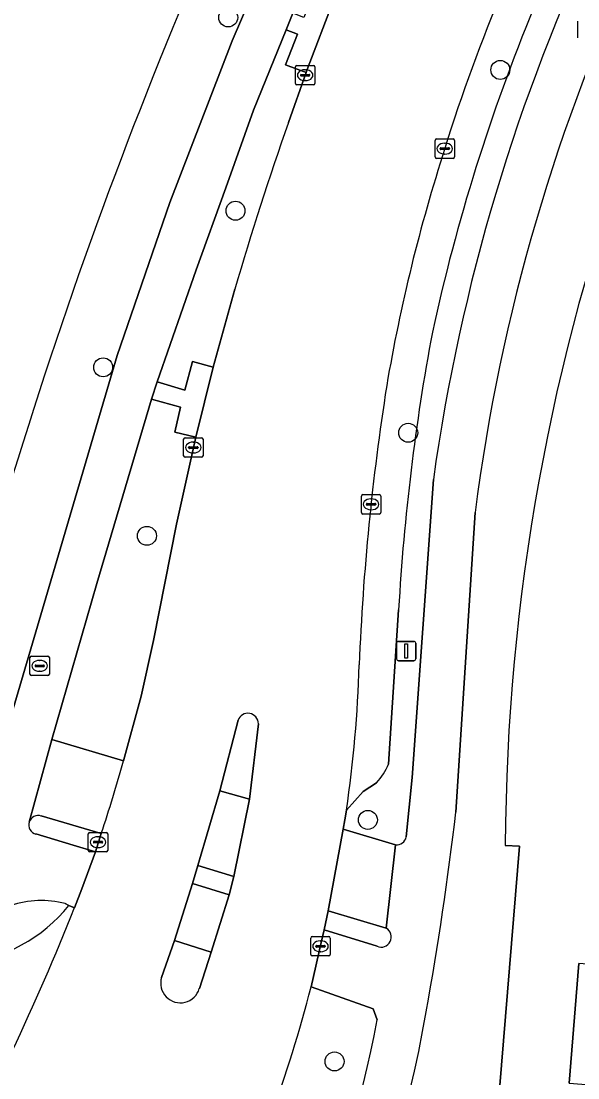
# Model space of a CAD drawing. Extents: x 159960 to 160866, y 382700 to 383354.
# Drawn here: x 160353.9 to 160382.6, y 383165.6 to 383220 of the extents above; entities that cross this region are included whole.
import ezdxf

# ---------------------------------------------------------------- set-up
doc = ezdxf.new("R2010")
doc.units = 0
for name, color, linetype in [('IMGEO_Berm_groen', 7, 'Continuous'), ('IMGEO_Berm_open', 7, 'Continuous'), ('IMGEO_Boom', 7, 'Continuous'), ('IMGEO_Erf', 7, 'Continuous'), ('IMGEO_Fietspad_open', 7, 'Continuous'), ('IMGEO_Kolk', 7, 'Continuous'), ('IMGEO_Lichtmast', 7, 'Continuous'), ('IMGEO_Pand', 7, 'Continuous'), ('IMGEO_Parkeervlak_open', 7, 'Continuous'), ('IMGEO_Rijbaan_lokaal_gesloten', 7, 'Continuous'), ('IMGEO_Rijbaan_lokaal_open', 7, 'Continuous'), ('IMGEO_Rioolput', 7, 'Continuous'), ('IMGEO_Verkeerseiland_open', 7, 'Continuous'), ('IMGEO_Voetpad_open', 7, 'Continuous')]:
    doc.layers.add(name, color=color, linetype=linetype)

msp = doc.modelspace()

# ---------------------------------------------------------------- linework, layer by layer
at = {"layer": 'IMGEO_Berm_groen'}
for points in [[(160367.656, 383214.792), (160368.562, 383217.366), (160367.508, 383217.767), (160368.119, 383219.344), (160367.531, 383219.568), (160365.858, 383215.427), (160364.431, 383211.423), (160362.891, 383207.2), (160360.889, 383201.437), (160362.315, 383200.999), (160362.703, 383202.485), (160363.782, 383202.196), (160364.895, 383206.209)], [(160372.224, 383168.566), (160372.024, 383169.138), (160368.819, 383170.27)]]:
    msp.add_lwpolyline(points, dxfattribs=at)
msp.add_lwpolyline([(160361.891, 383194.105), (160362.874, 383198.592), (160361.798, 383198.841), (160362.099, 383200.13), (160360.602, 383200.542), (160357.785, 383191.049), (160355.468, 383183), (160359.149, 383181.9), (160360.056, 383185.244), (160360.702, 383188.105)], close=True, dxfattribs=at)
for centre, radius, start, end in [((160513.309, 383163.202), 154.52, 160.4961, 163.83976), ((160308.919, 383185.362), 61.772, 332.76162, 345.85881), ((160324.325, 383177.215), 48.673, 318.4692, 349.765)]:
    msp.add_arc(centre, radius, start, end, dxfattribs=at)
at = {"layer": 'IMGEO_Berm_open'}
for points in [[(160373.728, 383177.989), (160374.026, 383181.047), (160375.122, 383196.401)], [(160373.334, 383189.693), (160372.814, 383181.745)], [(160372.192, 383180.78), (160371.507, 383180.336), (160370.643, 383179.364), (160370.564, 383178.874), (160370.482, 383178.384), (160373.18, 383177.573)]]:
    msp.add_lwpolyline(points, dxfattribs=at)
for centre, radius, start, end in [((160473.601, 383182.613), 99.44, 137.3387, 172.03008), ((160471.816, 383182.907), 99.017, 157.55455, 167.69914), ((160485.389, 383183.343), 112.235, 169.39292, 176.7564), ((160369.992, 383182.881), 3.042, 316.32, 338.0716), ((160373.203, 383178.111), 0.539, 267.4993, 346.9067)]:
    msp.add_arc(centre, radius, start, end, dxfattribs=at)
at = {"layer": 'IMGEO_Boom'}
for centre in [(160364.55, 383220.209), (160378.573, 383217.504), (160364.925, 383210.25), (160358.105, 383202.182), (160373.825, 383198.812), (160360.362, 383193.501), (160371.749, 383178.864), (160370.029, 383166.421)]:
    msp.add_circle(centre, 0.489, dxfattribs=at)
at = {"layer": 'IMGEO_Erf'}
for points in [[(160378.829, 383177.553), (160379.565, 383177.511), (160378.427, 383163.718)], [(160382.118, 383165.309), (160382.613, 383171.47)]]:
    msp.add_lwpolyline(points, dxfattribs=at)
for centre, radius, start, end in [((160487.423, 383176.996), 108.596, 140.02231, 179.7063), ((160601.538, 383120.903), 259.385, 152.19287, 165.04471)]:
    msp.add_arc(centre, radius, start, end, dxfattribs=at)
at = {"layer": 'IMGEO_Fietspad_open'}
for points in [[(160425.599, 383307.806), (160416.978, 383298.12), (160415.622, 383296.596), (160409.982, 383290.143), (160404.533, 383283.689), (160398.866, 383276.83), (160393.529, 383269.868), (160388.714, 383263.145), (160383.615, 383255.458), (160380.25, 383250), (160379.14, 383248.2), (160375.404, 383241.384), (160371.218, 383233.388), (160367.861, 383226.24), (160364.757, 383219.002), (160361.535, 383210.673), (160358.835, 383202.785), (160352.2, 383180.324)], [(160354.295, 383178.752), (160355.468, 383183), (160357.785, 383191.049), (160360.602, 383200.542), (160360.889, 383201.437), (160362.891, 383207.2), (160364.431, 383211.423), (160365.858, 383215.427), (160367.531, 383219.568), (160367.878, 383220.425), (160368.937, 383222.893), (160370.681, 383226.635), (160373.551, 383232.82), (160376.355, 383238.269), (160379.747, 383244.503), (160379.83, 383244.643), (160380.289, 383245.419), (160382.998, 383250), (160383.328, 383250.558), (160387.303, 383256.751)], [(160375.122, 383196.401), (160374.026, 383181.047), (160373.728, 383177.989)], [(160376.287, 383179.269), (160377.27, 383194.7)], [(160356.143, 383174.551), (160356.339, 383174.46), (160356.636, 383174.343), (160357.009, 383175.312), (160357.707, 383177.212), (160356.551, 383177.565), (160354.636, 383178.139)], [(160373.18, 383177.573), (160372.691, 383173.286)], [(160372.221, 383172.353), (160369.488, 383173.193), (160369.348, 383172.551), (160368.819, 383170.27), (160372.024, 383169.138), (160372.224, 383168.566)]]:
    msp.add_lwpolyline(points, dxfattribs=at)
msp.add_lwpolyline([(160363.669, 383172.045), (160364.607, 383175.009), (160362.707, 383175.585), (160361.781, 383172.658)], close=True, dxfattribs=at)
for centre, radius, start, end in [((160473.601, 383182.613), 99.44, 137.3387, 172.03008), ((160474.26, 383182.245), 97.786, 136.77742, 172.68223), ((160209.246, 383198.939), 168.195, 349.74063, 353.28392), ((160354.756, 383178.607), 0.484, 162.5972, 255.5755), ((160373.203, 383178.111), 0.539, 267.4993, 346.9067), ((160354.922, 383170.019), 4.694, 74.9216, 109.5136), ((160372.432, 383172.832), 0.523, 246.2059, 60.3206), ((160323.977, 383177.404), 51.469, 313.6976, 350.5834), ((160324.325, 383177.215), 48.673, 318.4692, 349.765)]:
    msp.add_arc(centre, radius, start, end, dxfattribs=at)
at = {"layer": 'IMGEO_Kolk'}
for p, q in [((160368.089, 383217.735), (160368.941, 383217.735)), ((160368.014, 383216.809), (160368.014, 383217.661)), ((160368.273, 383217.229), (160368.273, 383217.241)), ((160368.711, 383217.192), (160368.313, 383217.192)), ((160368.316, 383217.278), (160368.714, 383217.278)), ((160368.502, 383217.515), (160368.527, 383217.515)), ((160368.757, 383217.241), (160368.757, 383217.229)), ((160369.015, 383217.661), (160369.015, 383216.809)), ((160368.941, 383216.735), (160368.089, 383216.735)), ((160368.525, 383216.955), (160368.5, 383216.955)), ((160375.285, 383213.95), (160376.137, 383213.95)), ((160375.21, 383213.024), (160375.21, 383213.876)), ((160375.469, 383213.444), (160375.469, 383213.456)), ((160375.907, 383213.407), (160375.509, 383213.407)), ((160375.512, 383213.493), (160375.91, 383213.493)), ((160375.698, 383213.73), (160375.723, 383213.73)), ((160375.953, 383213.456), (160375.953, 383213.444)), ((160376.211, 383213.876), (160376.211, 383213.024)), ((160376.137, 383212.95), (160375.285, 383212.95)), ((160375.721, 383213.17), (160375.696, 383213.17)), ((160362.252, 383197.623), (160362.252, 383198.475)), ((160362.327, 383198.549), (160363.179, 383198.549)), ((160362.74, 383198.329), (160362.765, 383198.329)), ((160363.253, 383198.475), (160363.253, 383197.623)), ((160362.511, 383198.043), (160362.511, 383198.055)), ((160362.949, 383198.006), (160362.551, 383198.006)), ((160362.554, 383198.092), (160362.952, 383198.092)), ((160362.763, 383197.769), (160362.738, 383197.769)), ((160362.995, 383198.055), (160362.995, 383198.043)), ((160363.179, 383197.549), (160362.327, 383197.549)), ((160371.411, 383194.699), (160371.411, 383195.551)), ((160371.486, 383195.625), (160372.338, 383195.625)), ((160371.899, 383195.405), (160371.924, 383195.405)), ((160372.412, 383195.551), (160372.412, 383194.699)), ((160371.67, 383195.119), (160371.67, 383195.131)), ((160372.108, 383195.082), (160371.71, 383195.082)), ((160371.713, 383195.168), (160372.111, 383195.168)), ((160372.154, 383195.131), (160372.154, 383195.119)), ((160372.338, 383194.625), (160371.486, 383194.625)), ((160371.922, 383194.845), (160371.897, 383194.845)), ((160357.34, 383177.292), (160357.34, 383178.144)), ((160357.415, 383178.218), (160358.267, 383178.218)), ((160357.828, 383177.998), (160357.853, 383177.998)), ((160358.341, 383178.144), (160358.341, 383177.292)), ((160357.599, 383177.712), (160357.599, 383177.724)), ((160358.037, 383177.675), (160357.639, 383177.675)), ((160357.642, 383177.761), (160358.04, 383177.761)), ((160357.851, 383177.438), (160357.826, 383177.438)), ((160358.083, 383177.724), (160358.083, 383177.712)), ((160358.267, 383177.218), (160357.415, 383177.218)), ((160368.806, 383171.928), (160368.806, 383172.78)), ((160368.881, 383172.854), (160369.733, 383172.854)), ((160369.294, 383172.634), (160369.319, 383172.634)), ((160369.807, 383172.78), (160369.807, 383171.928)), ((160369.065, 383172.348), (160369.065, 383172.36)), ((160369.503, 383172.311), (160369.105, 383172.311)), ((160369.108, 383172.397), (160369.506, 383172.397)), ((160369.317, 383172.074), (160369.292, 383172.074)), ((160369.549, 383172.36), (160369.549, 383172.348)), ((160369.733, 383171.854), (160368.881, 383171.854))]:
    msp.add_line(p, q, dxfattribs=at)
for points in [[(160368.089, 383217.735), (160368.941, 383217.735)], [(160368.014, 383216.809), (160368.014, 383217.661)], [(160369.015, 383217.661), (160369.015, 383216.809)], [(160368.941, 383216.735), (160368.089, 383216.735)], [(160375.285, 383213.95), (160376.137, 383213.95)], [(160375.21, 383213.024), (160375.21, 383213.876)], [(160376.211, 383213.876), (160376.211, 383213.024)], [(160376.137, 383212.95), (160375.285, 383212.95)], [(160362.252, 383197.623), (160362.252, 383198.475)], [(160362.327, 383198.549), (160363.179, 383198.549)], [(160363.253, 383198.475), (160363.253, 383197.623)], [(160363.179, 383197.549), (160362.327, 383197.549)], [(160371.411, 383194.699), (160371.411, 383195.551)], [(160371.486, 383195.625), (160372.338, 383195.625)], [(160372.412, 383195.551), (160372.412, 383194.699)], [(160372.338, 383194.625), (160371.486, 383194.625)], [(160357.34, 383177.292), (160357.34, 383178.144)], [(160357.415, 383178.218), (160358.267, 383178.218)], [(160358.341, 383178.144), (160358.341, 383177.292)], [(160358.267, 383177.218), (160357.415, 383177.218)], [(160368.806, 383171.928), (160368.806, 383172.78)], [(160368.881, 383172.854), (160369.733, 383172.854)], [(160369.807, 383172.78), (160369.807, 383171.928)], [(160369.733, 383171.854), (160368.881, 383171.854)]]:
    msp.add_lwpolyline(points, dxfattribs=at)
for centre, radius, start, end in [((160368.091, 383217.659), 0.0765, 91.552, 178.448), ((160368.091, 383217.659), 0.0765, 91.552, 178.448), ((160368.939, 383217.659), 0.0765, 1.552, 88.448), ((160368.939, 383217.659), 0.0765, 1.552, 88.448), ((160368.313, 383217.238), 0.0403, 85.8775, 175.7526), ((160368.31, 383217.228), 0.0366, 178.938, 274.7102), ((160368.714, 383217.235), 0.043, 264.8664, 352.4533), ((160368.718, 383217.24), 0.0386, 1.7309, 96.639), ((160368.091, 383216.811), 0.0765, 181.552, 268.448), ((160368.091, 383216.811), 0.0765, 181.552, 268.448), ((160368.939, 383216.811), 0.0765, 271.552, 358.448), ((160368.939, 383216.811), 0.0765, 271.552, 358.448), ((160375.287, 383213.874), 0.0765, 91.552, 178.448), ((160375.287, 383213.874), 0.0765, 91.552, 178.448), ((160376.135, 383213.874), 0.0765, 1.552, 88.448), ((160376.135, 383213.874), 0.0765, 1.552, 88.448), ((160375.509, 383213.453), 0.0403, 85.8775, 175.7526), ((160375.506, 383213.443), 0.0366, 178.938, 274.7102), ((160375.91, 383213.45), 0.043, 264.8664, 352.4533), ((160375.914, 383213.455), 0.0386, 1.7309, 96.639), ((160375.287, 383213.026), 0.0765, 181.552, 268.448), ((160375.287, 383213.026), 0.0765, 181.552, 268.448), ((160376.135, 383213.026), 0.0765, 271.552, 358.448), ((160376.135, 383213.026), 0.0765, 271.552, 358.448), ((160362.329, 383198.473), 0.0765, 91.552, 178.448), ((160362.329, 383198.473), 0.0765, 91.552, 178.448), ((160363.177, 383198.473), 0.0765, 1.552, 88.448), ((160363.177, 383198.473), 0.0765, 1.552, 88.448), ((160362.329, 383197.625), 0.0765, 181.552, 268.448), ((160362.329, 383197.625), 0.0765, 181.552, 268.448), ((160362.551, 383198.052), 0.0403, 85.8775, 175.7526), ((160362.548, 383198.042), 0.0366, 178.938, 274.7102), ((160362.952, 383198.049), 0.043, 264.8664, 352.4533), ((160362.956, 383198.054), 0.0386, 1.7309, 96.639), ((160363.177, 383197.625), 0.0765, 271.552, 358.448), ((160363.177, 383197.625), 0.0765, 271.552, 358.448), ((160371.488, 383195.549), 0.0765, 91.552, 178.448), ((160371.488, 383195.549), 0.0765, 91.552, 178.448), ((160372.336, 383195.549), 0.0765, 1.552, 88.448), ((160372.336, 383195.549), 0.0765, 1.552, 88.448), ((160371.71, 383195.128), 0.0403, 85.8775, 175.7526), ((160371.707, 383195.118), 0.0366, 178.938, 274.7102), ((160372.111, 383195.125), 0.043, 264.8664, 352.4533), ((160372.115, 383195.13), 0.0386, 1.7309, 96.639), ((160371.488, 383194.701), 0.0765, 181.552, 268.448), ((160371.488, 383194.701), 0.0765, 181.552, 268.448), ((160372.336, 383194.701), 0.0765, 271.552, 358.448), ((160372.336, 383194.701), 0.0765, 271.552, 358.448), ((160357.417, 383178.142), 0.0765, 91.552, 178.448), ((160357.417, 383178.142), 0.0765, 91.552, 178.448), ((160358.265, 383178.142), 0.0765, 1.552, 88.448), ((160358.265, 383178.142), 0.0765, 1.552, 88.448), ((160357.639, 383177.721), 0.0403, 85.8775, 175.7526), ((160357.636, 383177.711), 0.0366, 178.938, 274.7102), ((160358.04, 383177.718), 0.043, 264.8664, 352.4533), ((160358.044, 383177.723), 0.0386, 1.7309, 96.639), ((160357.417, 383177.294), 0.0765, 181.552, 268.448), ((160357.417, 383177.294), 0.0765, 181.552, 268.448), ((160358.265, 383177.294), 0.0765, 271.552, 358.448), ((160358.265, 383177.294), 0.0765, 271.552, 358.448), ((160368.883, 383172.778), 0.0765, 91.552, 178.448), ((160368.883, 383172.778), 0.0765, 91.552, 178.448), ((160369.731, 383172.778), 0.0765, 1.552, 88.448), ((160369.731, 383172.778), 0.0765, 1.552, 88.448), ((160369.105, 383172.357), 0.0403, 85.8775, 175.7526), ((160369.102, 383172.347), 0.0366, 178.938, 274.7102), ((160369.506, 383172.354), 0.043, 264.8664, 352.4533), ((160369.51, 383172.359), 0.0386, 1.7309, 96.639), ((160368.883, 383171.93), 0.0765, 181.552, 268.448), ((160368.883, 383171.93), 0.0765, 181.552, 268.448), ((160369.731, 383171.93), 0.0765, 271.552, 358.448), ((160369.731, 383171.93), 0.0765, 271.552, 358.448)]:
    msp.add_arc(centre, radius, start, end, dxfattribs=at)
for centre, major_axis, ratio, start_param, end_param in [((160368.501, 383217.235), (-0.387, 0.002), 0.722429, 4.712389, 7.853982), ((160368.526, 383217.235), (-0.39, 0.002), 0.717154, 1.570796, 4.712389), ((160375.697, 383213.45), (-0.387, 0.002), 0.722429, 4.712389, 7.853982), ((160375.722, 383213.45), (-0.39, 0.002), 0.717154, 1.570796, 4.712389), ((160362.739, 383198.049), (-0.387, 0.002), 0.722429, 4.712389, 7.853982), ((160362.764, 383198.049), (-0.39, 0.002), 0.717154, 1.570796, 4.712389), ((160371.898, 383195.125), (-0.387, 0.002), 0.722429, 4.712389, 7.853982), ((160371.923, 383195.125), (-0.39, 0.002), 0.717154, 1.570796, 4.712389), ((160357.827, 383177.718), (-0.387, 0.002), 0.722429, 4.712389, 7.853982), ((160357.852, 383177.718), (-0.39, 0.002), 0.717154, 1.570796, 4.712389), ((160369.293, 383172.354), (-0.387, 0.002), 0.722429, 4.712389, 7.853982), ((160369.318, 383172.354), (-0.39, 0.002), 0.717154, 1.570796, 4.712389)]:
    msp.add_ellipse(centre, major_axis=major_axis, ratio=ratio, start_param=start_param, end_param=end_param, dxfattribs=at)
at = {"layer": 'IMGEO_Lichtmast'}
for p, q in [((160373.227, 383187.165), (160373.227, 383187.965)), ((160373.227, 383187.965), (160373.227, 383187.165)), ((160373.327, 383188.065), (160374.117, 383188.065)), ((160374.117, 383188.065), (160373.327, 383188.065)), ((160374.217, 383187.965), (160374.217, 383187.165)), ((160374.217, 383187.165), (160374.217, 383187.965)), ((160374.117, 383187.065), (160373.327, 383187.065)), ((160373.327, 383187.065), (160374.117, 383187.065))]:
    msp.add_line(p, q, dxfattribs=at)
msp.add_lwpolyline([(160373.647, 383187.94), (160373.797, 383187.94), (160373.797, 383187.19), (160373.647, 383187.19), (160373.647, 383187.94)], dxfattribs=at)
for centre, start, end in [((160373.327, 383187.965), 90, 180), ((160373.327, 383187.965), 90, 180), ((160374.117, 383187.965), 0, 90), ((160374.117, 383187.965), 360, 90), ((160373.327, 383187.165), 180, 270), ((160373.327, 383187.165), 180, 270), ((160374.117, 383187.165), 270, 0), ((160374.117, 383187.165), 270, 0)]:
    msp.add_arc(centre, 0.1, start, end, dxfattribs=at)
at = {"layer": 'IMGEO_Pand'}
msp.add_lwpolyline([(160382.613, 383171.47), (160382.118, 383165.309), (160393.342, 383164.407), (160393.591, 383167.497), (160390.756, 383167.725), (160391.003, 383170.793)], close=True, dxfattribs=at)
at = {"layer": 'IMGEO_Parkeervlak_open'}
for points in [[(160372.814, 383181.745), (160373.334, 383189.693)], [(160370.643, 383179.364), (160371.507, 383180.336), (160372.192, 383180.78)]]:
    msp.add_lwpolyline(points, dxfattribs=at)
for centre, radius, start, end in [((160465.073, 383185.478), 93.639, 151.85533, 162.61632), ((160471.816, 383182.907), 99.017, 157.55455, 167.69914), ((160459.438, 383186.452), 87.973, 162.12512, 170.32387), ((160485.389, 383183.343), 112.235, 169.39292, 176.7564), ((160498.334, 383181.583), 127.146, 171.10735, 177.62373), ((160309.476, 383188.478), 61.842, 351.52496, 358.49595), ((160369.992, 383182.881), 3.042, 316.32, 338.0716)]:
    msp.add_arc(centre, radius, start, end, dxfattribs=at)
at = {"layer": 'IMGEO_Rijbaan_lokaal_gesloten'}
for points in [[(160401.034, 383271.415), (160398.867, 383268.79), (160396.62, 383265.931), (160395.143, 383263.983), (160386.941, 383252.232), (160385.586, 383250), (160385.125, 383249.242), (160382.738, 383245.649), (160381.675, 383244.05), (160380.639, 383242.338), (160380.012, 383241.301), (160376.916, 383235.854), (160374.048, 383230.202), (160371.779, 383225.157), (160370.664, 383222.748), (160370.009, 383221.18), (160368.618, 383217.526), (160368.562, 383217.366), (160367.656, 383214.792)], [(160364.895, 383206.209), (160363.782, 383202.196), (160362.874, 383198.592), (160361.891, 383194.105), (160360.702, 383188.105), (160360.056, 383185.244), (160359.149, 383181.9)], [(160364.112, 383180.355), (160365.056, 383184)], [(160366.105, 383183.821), (160365.647, 383179.941), (160364.847, 383175.952), (160364.607, 383175.009), (160363.669, 383172.045), (160363.062, 383170.177)], [(160361.114, 383170.749), (160361.781, 383172.658), (160362.707, 383175.585), (160362.986, 383176.516), (160364.112, 383180.355)], [(160368.819, 383170.27), (160369.348, 383172.551), (160369.488, 383173.193), (160369.696, 383174.179), (160370.482, 383178.384), (160370.564, 383178.874), (160370.643, 383179.364)], [(160358.005, 383178.164), (160357.707, 383177.212), (160357.009, 383175.312), (160356.636, 383174.343)]]:
    msp.add_lwpolyline(points, dxfattribs=at)
for centre, radius, start, end in [((160465.073, 383185.478), 93.639, 151.85533, 162.61632), ((160513.309, 383163.202), 154.52, 160.4961, 163.83976), ((160459.438, 383186.452), 87.973, 162.12512, 170.32387), ((160498.334, 383181.583), 127.146, 171.10735, 177.62373), ((160309.476, 383188.478), 61.842, 351.52496, 358.49595), ((160365.565, 383183.817), 0.54, 0.4049, 160.2279), ((160288.112, 383201.609), 73.721, 341.45636, 344.49343), ((160228.353, 383225.777), 138.21, 334.80876, 338.15218), ((160362.085, 383170.454), 1.015, 163.1033, 344.1686), ((160308.919, 383185.362), 61.772, 332.76162, 345.85881)]:
    msp.add_arc(centre, radius, start, end, dxfattribs=at)
at = {"layer": 'IMGEO_Rijbaan_lokaal_open'}
msp.add_lwpolyline([(160356.636, 383174.343), (160356.339, 383174.46)], dxfattribs=at)
for centre, radius, start, end in [((160350.061, 383179.489), 8.044, 275.7879, 321.3037), ((160228.353, 383225.777), 138.21, 334.80876, 338.15218)]:
    msp.add_arc(centre, radius, start, end, dxfattribs=at)
at = {"layer": 'IMGEO_Rioolput'}
for p, q in [((160382.57, 383219.167), (160382.57, 383220.019)), ((160354.409, 383187.302), (160355.261, 383187.302)), ((160354.334, 383186.376), (160354.334, 383187.228)), ((160354.593, 383186.796), (160354.593, 383186.808)), ((160355.031, 383186.759), (160354.633, 383186.759)), ((160354.636, 383186.845), (160355.034, 383186.845)), ((160354.822, 383187.082), (160354.847, 383187.082)), ((160355.077, 383186.808), (160355.077, 383186.796)), ((160355.335, 383187.228), (160355.335, 383186.376)), ((160355.261, 383186.302), (160354.409, 383186.302)), ((160354.845, 383186.522), (160354.82, 383186.522))]:
    msp.add_line(p, q, dxfattribs=at)
for points in [[(160382.57, 383219.167), (160382.57, 383220.019)], [(160354.409, 383187.302), (160355.261, 383187.302)], [(160354.334, 383186.376), (160354.334, 383187.228)], [(160355.335, 383187.228), (160355.335, 383186.376)], [(160355.261, 383186.302), (160354.409, 383186.302)]]:
    msp.add_lwpolyline(points, dxfattribs=at)
for centre, radius, start, end in [((160354.411, 383187.226), 0.0765, 91.552, 178.448), ((160354.411, 383187.226), 0.0765, 91.552, 178.448), ((160355.259, 383187.226), 0.0765, 1.552, 88.448), ((160355.259, 383187.226), 0.0765, 1.552, 88.448), ((160354.633, 383186.805), 0.0403, 85.8775, 175.7526), ((160354.63, 383186.795), 0.0366, 178.938, 274.7102), ((160355.034, 383186.802), 0.043, 264.8664, 352.4533), ((160355.038, 383186.807), 0.0386, 1.7309, 96.639), ((160354.411, 383186.378), 0.0765, 181.552, 268.448), ((160354.411, 383186.378), 0.0765, 181.552, 268.448), ((160355.259, 383186.378), 0.0765, 271.552, 358.448), ((160355.259, 383186.378), 0.0765, 271.552, 358.448)]:
    msp.add_arc(centre, radius, start, end, dxfattribs=at)
for centre, major_axis, ratio, start_param, end_param in [((160354.821, 383186.802), (-0.387, 0.002), 0.722429, 4.712389, 7.853982), ((160354.846, 383186.802), (-0.39, 0.002), 0.717154, 1.570796, 4.712389)]:
    msp.add_ellipse(centre, major_axis=major_axis, ratio=ratio, start_param=start_param, end_param=end_param, dxfattribs=at)
at = {"layer": 'IMGEO_Verkeerseiland_open'}
for points in [[(160365.056, 383184), (160364.112, 383180.355), (160365.647, 383179.941), (160366.105, 383183.821)], [(160354.636, 383178.139), (160356.551, 383177.565), (160357.707, 383177.212), (160358.005, 383178.164), (160354.915, 383179.066)], [(160356.339, 383174.46), (160356.143, 383174.551)], [(160372.691, 383173.286), (160369.696, 383174.179), (160369.488, 383173.193), (160372.221, 383172.353)], [(160363.062, 383170.177), (160363.669, 383172.045), (160361.781, 383172.658), (160361.114, 383170.749)]]:
    msp.add_lwpolyline(points, dxfattribs=at)
msp.add_lwpolyline([(160364.847, 383175.952), (160362.986, 383176.516), (160362.707, 383175.585), (160364.607, 383175.009)], close=True, dxfattribs=at)
for centre, radius, start, end in [((160365.565, 383183.817), 0.54, 0.4049, 160.2279), ((160354.758, 383178.607), 0.485, 71.0877, 162.6323), ((160354.756, 383178.607), 0.484, 162.5972, 255.5755), ((160354.922, 383170.019), 4.694, 74.9216, 109.5136), ((160350.061, 383179.489), 8.044, 275.7879, 321.3037), ((160372.432, 383172.832), 0.523, 246.2059, 60.3206), ((160362.085, 383170.454), 1.015, 163.1033, 344.1686)]:
    msp.add_arc(centre, radius, start, end, dxfattribs=at)
at = {"layer": 'IMGEO_Voetpad_open'}
for points in [[(160352.2, 383180.324), (160358.835, 383202.785), (160361.535, 383210.673), (160364.757, 383219.002), (160367.861, 383226.24), (160371.218, 383233.388), (160375.404, 383241.384), (160379.14, 383248.2), (160380.25, 383250), (160383.615, 383255.458), (160388.714, 383263.145), (160393.529, 383269.868), (160398.866, 383276.83), (160404.533, 383283.689), (160409.982, 383290.143)], [(160377.27, 383194.7), (160376.287, 383179.269)], [(160359.149, 383181.9), (160355.468, 383183), (160354.295, 383178.752)], [(160354.915, 383179.066), (160358.005, 383178.164)], [(160293.902, 383070.519), (160327.343, 383103.76), (160328.208, 383104.62), (160328.266, 383104.678), (160335.071, 383111.068), (160377.423, 383150.839), (160378.127, 383160.166), (160378.427, 383163.718), (160379.565, 383177.511), (160378.829, 383177.553)]]:
    msp.add_lwpolyline(points, dxfattribs=at)
for points in [[(160367.878, 383220.425), (160367.531, 383219.568), (160368.119, 383219.344), (160367.508, 383217.767), (160368.562, 383217.366), (160368.618, 383217.526), (160370.009, 383221.18), (160368.983, 383221.585), (160368.448, 383220.198)], [(160362.874, 383198.592), (160363.782, 383202.196), (160362.703, 383202.485), (160362.315, 383200.999), (160360.889, 383201.437), (160360.602, 383200.542), (160362.099, 383200.13), (160361.798, 383198.841)], [(160364.112, 383180.355), (160362.986, 383176.516), (160364.847, 383175.952), (160365.647, 383179.941)], [(160373.18, 383177.573), (160370.482, 383178.384), (160369.696, 383174.179), (160372.691, 383173.286)]]:
    msp.add_lwpolyline(points, close=True, dxfattribs=at)
for centre, radius, start, end in [((160474.26, 383182.245), 97.786, 136.77742, 172.68223), ((160487.423, 383176.996), 108.596, 140.02231, 179.7063), ((160601.538, 383120.903), 259.385, 152.19287, 165.04471), ((160288.112, 383201.609), 73.721, 341.45636, 344.49343), ((160354.758, 383178.607), 0.485, 71.0877, 162.6323), ((160209.246, 383198.939), 168.195, 349.74063, 353.28392), ((160323.977, 383177.404), 51.469, 313.6976, 350.5834)]:
    msp.add_arc(centre, radius, start, end, dxfattribs=at)

doc.saveas('drawing.dxf')
